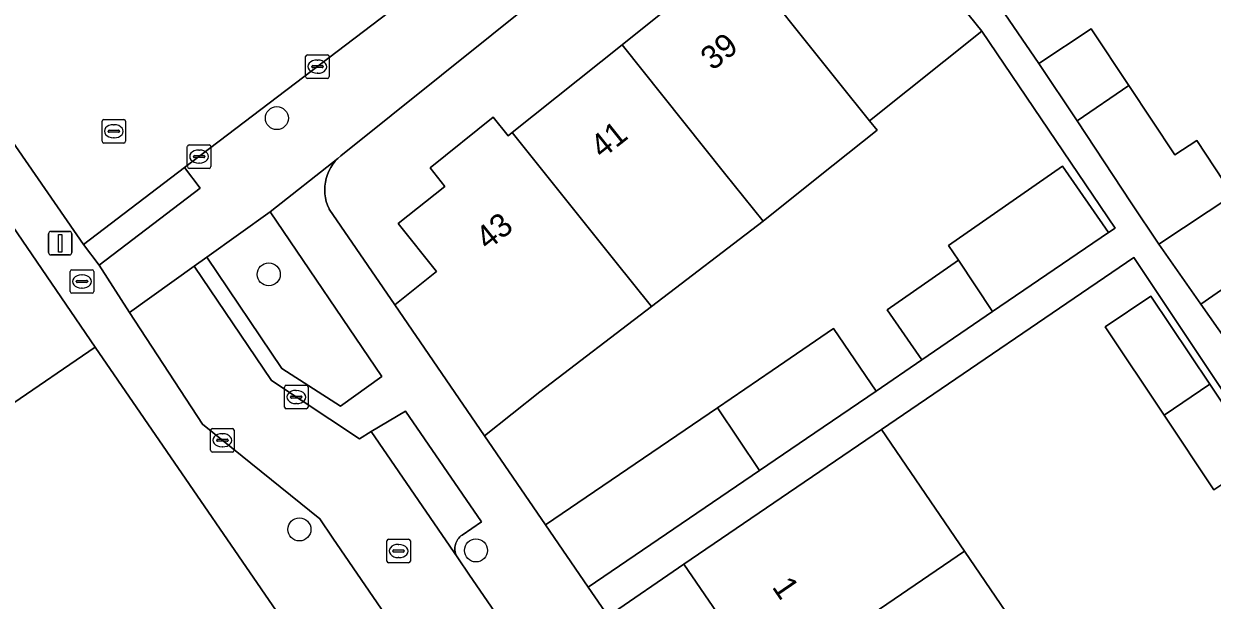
# Model space of a CAD drawing. Extents: x 157445 to 158888, y 383061 to 384688.
# Drawn here: x 158155.7 to 158206.2, y 383911.9 to 383936.4 of the extents above; entities that cross this region are included whole.
import ezdxf

# ---------------------------------------------------------------- set-up
doc = ezdxf.new("R2010")
doc.units = 0
for name, color, linetype in [('IMGEO_Boom', 7, 'Continuous'), ('IMGEO_Brandkraan', 7, 'Continuous'), ('IMGEO_Erf', 7, 'Continuous'), ('IMGEO_Groenvoorziening', 7, 'Continuous'), ('IMGEO_Kolk', 7, 'Continuous'), ('IMGEO_Lichtmast', 7, 'Continuous'), ('IMGEO_Muur', 7, 'Continuous'), ('IMGEO_Pand', 7, 'Continuous'), ('IMGEO_Pand_nummerreeks', 7, 'Continuous'), ('IMGEO_Parkeervlak_open', 7, 'Continuous'), ('IMGEO_Rijbaan_lokaal_open', 7, 'Continuous'), ('IMGEO_Rioolput', 7, 'Continuous'), ('IMGEO_Voetpad_open', 7, 'Continuous')]:
    doc.layers.add(name, color=color, linetype=linetype)

msp = doc.modelspace()

# ---------------------------------------------------------------- linework, layer by layer
at = {"layer": 'IMGEO_Boom'}
for centre in [(158166.45, 383932.409), (158166.107, 383925.767), (158167.41, 383914.922), (158174.912, 383914.03)]:
    msp.add_circle(centre, 0.489, dxfattribs=at)
at = {"layer": 'IMGEO_Brandkraan'}
for p, q in [((158157.668, 383925.039), (158157.668, 383925.891)), ((158157.743, 383925.965), (158158.595, 383925.965)), ((158157.97, 383925.508), (158158.368, 383925.508)), ((158158.156, 383925.745), (158158.181, 383925.745)), ((158158.669, 383925.891), (158158.669, 383925.039)), ((158157.927, 383925.459), (158157.927, 383925.471)), ((158158.365, 383925.422), (158157.967, 383925.422)), ((158158.179, 383925.185), (158158.154, 383925.185)), ((158158.411, 383925.471), (158158.411, 383925.459)), ((158158.595, 383924.965), (158157.743, 383924.965))]:
    msp.add_line(p, q, dxfattribs=at)
for points in [[(158157.668, 383925.039), (158157.668, 383925.891)], [(158157.743, 383925.965), (158158.595, 383925.965)], [(158158.669, 383925.891), (158158.669, 383925.039)], [(158158.595, 383924.965), (158157.743, 383924.965)]]:
    msp.add_lwpolyline(points, dxfattribs=at)
for centre, radius, start, end in [((158157.745, 383925.889), 0.0765, 91.552, 178.448), ((158157.745, 383925.889), 0.0765, 91.552, 178.448), ((158157.967, 383925.468), 0.0403, 85.8775, 175.7526), ((158158.372, 383925.47), 0.0386, 1.7309, 96.639), ((158158.593, 383925.889), 0.0765, 1.552, 88.448), ((158158.593, 383925.889), 0.0765, 1.552, 88.448), ((158157.745, 383925.041), 0.0765, 181.552, 268.448), ((158157.745, 383925.041), 0.0765, 181.552, 268.448), ((158157.964, 383925.458), 0.0366, 178.938, 274.7102), ((158158.368, 383925.465), 0.043, 264.8664, 352.4533), ((158158.593, 383925.041), 0.0765, 271.552, 358.448), ((158158.593, 383925.041), 0.0765, 271.552, 358.448)]:
    msp.add_arc(centre, radius, start, end, dxfattribs=at)
for centre, major_axis, ratio, start_param, end_param in [((158158.155, 383925.465), (-0.387, 0.002), 0.722429, 4.712389, 7.853982), ((158158.18, 383925.465), (-0.39, 0.002), 0.717154, 1.570796, 4.712389)]:
    msp.add_ellipse(centre, major_axis=major_axis, ratio=ratio, start_param=start_param, end_param=end_param, dxfattribs=at)
at = {"layer": 'IMGEO_Erf'}
for points in [[(158188.35, 383946.199), (158169.17, 383930.808), (158169.046, 383930.698), (158168.932, 383930.577), (158168.83, 383930.447), (158168.739, 383930.308), (158168.662, 383930.161), (158168.598, 383930.008), (158168.547, 383929.85), (158168.511, 383929.688), (158168.49, 383929.524), (158168.483, 383929.358), (158168.492, 383929.192), (158168.515, 383929.028), (158168.552, 383928.866), (158168.604, 383928.709), (158168.67, 383928.556), (158168.68, 383928.536), (158171.465, 383924.472), (158173.242, 383925.891), (158171.612, 383927.932), (158173.589, 383929.51), (158172.959, 383930.301), (158175.647, 383932.448), (158176.277, 383931.657), (158176.457, 383931.801), (158181.123, 383935.527), (158183.059, 383937.074)], [(158195.423, 383939.736), (158198.839, 383934.732), (158201.062, 383936.206), (158202.658, 383933.799), (158204.617, 383930.845), (158205.542, 383931.459), (158207.083, 383929.135), (158203.934, 383927.047), (158205.723, 383924.504), (158207.617, 383925.816)], [(158168.836, 383907.967), (158158.725, 383922.665), (158155.001, 383920.125), (158155.227, 383919.794), (158149.73, 383916.045), (158149.477, 383916.417), (158143.722, 383912.494), (158138.209, 383908.736)], [(158194.076, 383898.312), (158190.585, 383903.43), (158187.286, 383908.267), (158183.753, 383913.448), (158180.524, 383911.235), (158198.023, 383885.701), (158198.625, 383885.156)]]:
    msp.add_lwpolyline(points, dxfattribs=at)
for points in [[(158195.422, 383926.378), (158194.995, 383926.991), (158199.838, 383930.362), (158201.798, 383927.546), (158202.074, 383927.734), (158196.414, 383936.107), (158191.643, 383932.296), (158191.958, 383931.901), (158189.475, 383929.918), (158187.111, 383928.03), (158182.366, 383924.402), (158177.624, 383920.775), (158175.279, 383918.903), (158177.873, 383915.116), (158185.173, 383920.093), (158187.499, 383921.679), (158190.112, 383923.46), (158191.92, 383920.808), (158193.862, 383922.133), (158192.381, 383924.261)], [(158202.867, 383926.489), (158192.147, 383919.173), (158195.681, 383913.992), (158198.981, 383909.155), (158199.13, 383908.937), (158201.633, 383910.644), (158204.975, 383905.744), (158202.472, 383904.037), (158205.814, 383899.139), (158207.813, 383896.208), (158205.2, 383894.423), (158206.754, 383892.147), (158204.293, 383890.469), (158205.931, 383888.066), (158208.444, 383889.868), (158217.723, 383896.262), (158218.925, 383896.851), (158213.691, 383904.509), (158216.314, 383906.301)], [(158201.646, 383923.54), (158203.599, 383924.844), (158206.102, 383921.098), (158208.231, 383917.91), (158206.276, 383916.604), (158204.161, 383919.775)]]:
    msp.add_lwpolyline(points, close=True, dxfattribs=at)
at = {"layer": 'IMGEO_Groenvoorziening'}
msp.add_lwpolyline([(158169.16, 383920.163), (158170.91, 383921.418), (158166.172, 383928.431), (158163.471, 383926.494), (158166.664, 383921.768)], close=True, dxfattribs=at)
at = {"layer": 'IMGEO_Kolk'}
for p, q in [((158167.749, 383935.099), (158168.601, 383935.099)), ((158167.674, 383934.173), (158167.674, 383935.025)), ((158167.933, 383934.593), (158167.933, 383934.605)), ((158167.976, 383934.642), (158168.374, 383934.642)), ((158168.162, 383934.879), (158168.187, 383934.879)), ((158168.417, 383934.605), (158168.417, 383934.593)), ((158168.675, 383935.025), (158168.675, 383934.173)), ((158168.601, 383934.099), (158167.749, 383934.099)), ((158168.371, 383934.556), (158167.973, 383934.556)), ((158168.185, 383934.319), (158168.16, 383934.319)), ((158162.646, 383930.348), (158162.646, 383931.2)), ((158162.721, 383931.274), (158163.573, 383931.274)), ((158163.134, 383931.054), (158163.159, 383931.054)), ((158163.647, 383931.2), (158163.647, 383930.348)), ((158162.905, 383930.768), (158162.905, 383930.78)), ((158163.343, 383930.731), (158162.945, 383930.731)), ((158162.948, 383930.817), (158163.346, 383930.817)), ((158163.389, 383930.78), (158163.389, 383930.768)), ((158163.573, 383930.274), (158162.721, 383930.274)), ((158163.157, 383930.494), (158163.132, 383930.494)), ((158166.775, 383920.126), (158166.775, 383920.978)), ((158166.85, 383921.052), (158167.702, 383921.052)), ((158167.776, 383920.978), (158167.776, 383920.126)), ((158167.034, 383920.546), (158167.034, 383920.558)), ((158167.472, 383920.509), (158167.074, 383920.509)), ((158167.077, 383920.595), (158167.475, 383920.595)), ((158167.263, 383920.832), (158167.288, 383920.832)), ((158167.518, 383920.558), (158167.518, 383920.546)), ((158167.702, 383920.052), (158166.85, 383920.052)), ((158167.286, 383920.272), (158167.261, 383920.272)), ((158163.634, 383918.286), (158163.634, 383919.138)), ((158163.709, 383919.212), (158164.561, 383919.212)), ((158164.122, 383918.992), (158164.147, 383918.992)), ((158164.635, 383919.138), (158164.635, 383918.286)), ((158163.893, 383918.706), (158163.893, 383918.718)), ((158164.331, 383918.669), (158163.933, 383918.669)), ((158163.936, 383918.755), (158164.334, 383918.755)), ((158164.145, 383918.432), (158164.12, 383918.432)), ((158164.377, 383918.718), (158164.377, 383918.706)), ((158164.561, 383918.212), (158163.709, 383918.212))]:
    msp.add_line(p, q, dxfattribs=at)
for points in [[(158167.749, 383935.099), (158168.601, 383935.099)], [(158167.674, 383934.173), (158167.674, 383935.025)], [(158168.675, 383935.025), (158168.675, 383934.173)], [(158168.601, 383934.099), (158167.749, 383934.099)], [(158162.646, 383930.348), (158162.646, 383931.2)], [(158162.721, 383931.274), (158163.573, 383931.274)], [(158163.647, 383931.2), (158163.647, 383930.348)], [(158163.573, 383930.274), (158162.721, 383930.274)], [(158166.775, 383920.126), (158166.775, 383920.978)], [(158166.85, 383921.052), (158167.702, 383921.052)], [(158167.776, 383920.978), (158167.776, 383920.126)], [(158167.702, 383920.052), (158166.85, 383920.052)], [(158163.634, 383918.286), (158163.634, 383919.138)], [(158163.709, 383919.212), (158164.561, 383919.212)], [(158164.635, 383919.138), (158164.635, 383918.286)], [(158164.561, 383918.212), (158163.709, 383918.212)]]:
    msp.add_lwpolyline(points, dxfattribs=at)
for centre, radius, start, end in [((158167.751, 383935.023), 0.0765, 91.552, 178.448), ((158167.751, 383935.023), 0.0765, 91.552, 178.448), ((158168.599, 383935.023), 0.0765, 1.552, 88.448), ((158168.599, 383935.023), 0.0765, 1.552, 88.448), ((158167.973, 383934.602), 0.0403, 85.8775, 175.7526), ((158167.97, 383934.592), 0.0366, 178.938, 274.7102), ((158168.374, 383934.599), 0.043, 264.8664, 352.4533), ((158168.378, 383934.604), 0.0386, 1.7309, 96.639), ((158167.751, 383934.175), 0.0765, 181.552, 268.448), ((158167.751, 383934.175), 0.0765, 181.552, 268.448), ((158168.599, 383934.175), 0.0765, 271.552, 358.448), ((158168.599, 383934.175), 0.0765, 271.552, 358.448), ((158162.723, 383931.198), 0.0765, 91.552, 178.448), ((158162.723, 383931.198), 0.0765, 91.552, 178.448), ((158163.571, 383931.198), 0.0765, 1.552, 88.448), ((158163.571, 383931.198), 0.0765, 1.552, 88.448), ((158162.945, 383930.777), 0.0403, 85.8775, 175.7526), ((158162.942, 383930.767), 0.0366, 178.938, 274.7102), ((158163.346, 383930.774), 0.043, 264.8664, 352.4533), ((158163.35, 383930.779), 0.0386, 1.7309, 96.639), ((158162.723, 383930.35), 0.0765, 181.552, 268.448), ((158162.723, 383930.35), 0.0765, 181.552, 268.448), ((158163.571, 383930.35), 0.0765, 271.552, 358.448), ((158163.571, 383930.35), 0.0765, 271.552, 358.448), ((158166.852, 383920.976), 0.0765, 91.552, 178.448), ((158166.852, 383920.976), 0.0765, 91.552, 178.448), ((158167.7, 383920.976), 0.0765, 1.552, 88.448), ((158167.7, 383920.976), 0.0765, 1.552, 88.448), ((158167.074, 383920.555), 0.0403, 85.8775, 175.7526), ((158167.071, 383920.545), 0.0366, 178.938, 274.7102), ((158167.475, 383920.552), 0.043, 264.8664, 352.4533), ((158167.479, 383920.557), 0.0386, 1.7309, 96.639), ((158166.852, 383920.128), 0.0765, 181.552, 268.448), ((158166.852, 383920.128), 0.0765, 181.552, 268.448), ((158167.7, 383920.128), 0.0765, 271.552, 358.448), ((158167.7, 383920.128), 0.0765, 271.552, 358.448), ((158163.711, 383919.136), 0.0765, 91.552, 178.448), ((158163.711, 383919.136), 0.0765, 91.552, 178.448), ((158164.559, 383919.136), 0.0765, 1.552, 88.448), ((158164.559, 383919.136), 0.0765, 1.552, 88.448), ((158163.933, 383918.715), 0.0403, 85.8775, 175.7526), ((158163.93, 383918.705), 0.0366, 178.938, 274.7102), ((158164.334, 383918.712), 0.043, 264.8664, 352.4533), ((158164.338, 383918.717), 0.0386, 1.7309, 96.639), ((158163.711, 383918.288), 0.0765, 181.552, 268.448), ((158163.711, 383918.288), 0.0765, 181.552, 268.448), ((158164.559, 383918.288), 0.0765, 271.552, 358.448), ((158164.559, 383918.288), 0.0765, 271.552, 358.448)]:
    msp.add_arc(centre, radius, start, end, dxfattribs=at)
for centre, major_axis, ratio, start_param, end_param in [((158168.161, 383934.599), (-0.387, 0.002), 0.722429, 4.712389, 7.853982), ((158168.186, 383934.599), (-0.39, 0.002), 0.717154, 1.570796, 4.712389), ((158163.133, 383930.774), (-0.387, 0.002), 0.722429, 4.712389, 7.853982), ((158163.158, 383930.774), (-0.39, 0.002), 0.717154, 1.570796, 4.712389), ((158167.262, 383920.552), (-0.387, 0.002), 0.722429, 4.712389, 7.853982), ((158167.287, 383920.552), (-0.39, 0.002), 0.717154, 1.570796, 4.712389), ((158164.121, 383918.712), (-0.387, 0.002), 0.722429, 4.712389, 7.853982), ((158164.146, 383918.712), (-0.39, 0.002), 0.717154, 1.570796, 4.712389)]:
    msp.add_ellipse(centre, major_axis=major_axis, ratio=ratio, start_param=start_param, end_param=end_param, dxfattribs=at)
at = {"layer": 'IMGEO_Lichtmast'}
for p, q in [((158156.848, 383927.591), (158157.638, 383927.591)), ((158157.638, 383927.591), (158156.848, 383927.591)), ((158156.748, 383926.691), (158156.748, 383927.491)), ((158156.748, 383927.491), (158156.748, 383926.691)), ((158157.738, 383927.491), (158157.738, 383926.691)), ((158157.738, 383926.691), (158157.738, 383927.491)), ((158157.638, 383926.591), (158156.848, 383926.591)), ((158156.848, 383926.591), (158157.638, 383926.591))]:
    msp.add_line(p, q, dxfattribs=at)
msp.add_lwpolyline([(158157.168, 383927.466), (158157.318, 383927.466), (158157.318, 383926.716), (158157.168, 383926.716), (158157.168, 383927.466)], dxfattribs=at)
for centre, start, end in [((158156.848, 383927.491), 90, 180), ((158156.848, 383927.491), 90, 180), ((158157.638, 383927.491), 0, 90), ((158157.638, 383927.491), 360, 90), ((158156.848, 383926.691), 180, 270), ((158156.848, 383926.691), 180, 270), ((158157.638, 383926.691), 270, 0), ((158157.638, 383926.691), 270, 0)]:
    msp.add_arc(centre, 0.1, start, end, dxfattribs=at)
at = {"layer": 'IMGEO_Muur'}
msp.add_lwpolyline([(158165.458, 383912.895), (158158.725, 383922.665)], dxfattribs=at)
at = {"layer": 'IMGEO_Pand'}
for points in [[(158185.969, 383939.398), (158190.325, 383933.945), (158191.643, 383932.296), (158196.414, 383936.107), (158195.096, 383937.755), (158193.861, 383939.302), (158190.74, 383943.208)], [(158185.969, 383939.398), (158185.723, 383939.202), (158185.012, 383940.092), (158182.347, 383937.964), (158183.059, 383937.074), (158181.123, 383935.527), (158185.478, 383930.075), (158187.111, 383928.03), (158189.475, 383929.918), (158191.958, 383931.901), (158191.643, 383932.296), (158190.325, 383933.945)], [(158200.455, 383932.295), (158202.658, 383933.799), (158201.062, 383936.206), (158198.839, 383934.732)], [(158181.123, 383935.527), (158176.457, 383931.801), (158180.812, 383926.348), (158182.366, 383924.402), (158187.111, 383928.03), (158185.478, 383930.075)], [(158202.658, 383933.799), (158200.455, 383932.295), (158202.763, 383928.814), (158203.934, 383927.047), (158207.083, 383929.135), (158205.542, 383931.459), (158204.617, 383930.845)], [(158176.457, 383931.801), (158176.277, 383931.657), (158175.647, 383932.448), (158172.959, 383930.301), (158173.589, 383929.51), (158171.612, 383927.932), (158173.242, 383925.891), (158171.465, 383924.472), (158175.279, 383918.903), (158177.624, 383920.775), (158182.366, 383924.402), (158180.812, 383926.348)], [(158143.509, 383925.177), (158149.477, 383916.417), (158149.73, 383916.045), (158155.227, 383919.794), (158155.001, 383920.125), (158158.725, 383922.665), (158152.941, 383931.151), (158149.537, 383928.829), (158149.329, 383929.135), (158149.005, 383928.914), (158149.195, 383928.636), (158143.817, 383924.969), (158143.622, 383925.254)], [(158201.798, 383927.546), (158199.838, 383930.362), (158194.995, 383926.991), (158195.422, 383926.378), (158196.866, 383924.183)], [(158196.866, 383924.183), (158195.422, 383926.378), (158192.381, 383924.261), (158193.862, 383922.133)], [(158209.35, 383923.315), (158207.617, 383925.816), (158205.723, 383924.504), (158207.455, 383922.022)], [(158201.646, 383923.54), (158204.161, 383919.775), (158206.102, 383921.098), (158203.599, 383924.844)], [(158191.92, 383920.808), (158190.112, 383923.46), (158187.499, 383921.679), (158185.173, 383920.093), (158186.964, 383917.429), (158189.307, 383919.027)], [(158206.102, 383921.098), (158204.161, 383919.775), (158206.276, 383916.604), (158208.231, 383917.91)], [(158185.173, 383920.093), (158177.873, 383915.116), (158179.681, 383912.464), (158186.964, 383917.429)], [(158195.681, 383913.992), (158192.147, 383919.173), (158189.521, 383917.381), (158187.885, 383916.265), (158183.753, 383913.448), (158187.286, 383908.267)], [(158190.585, 383903.43), (158198.981, 383909.155), (158195.681, 383913.992), (158187.286, 383908.267)]]:
    msp.add_lwpolyline(points, close=True, dxfattribs=at)
at = {"layer": 'IMGEO_Parkeervlak_open'}
msp.add_lwpolyline([(158174.14, 383913.71), (158174.118, 383913.744), (158174.088, 383913.799), (158174.063, 383913.856), (158174.043, 383913.915), (158174.029, 383913.976), (158174.02, 383914.037), (158174.017, 383914.099), (158174.019, 383914.162), (158174.027, 383914.223), (158174.04, 383914.284), (158174.059, 383914.344), (158174.083, 383914.401), (158174.112, 383914.456), (158174.146, 383914.509), (158174.184, 383914.558), (158174.227, 383914.603), (158174.273, 383914.645), (158174.323, 383914.682), (158175.144, 383915.245), (158171.92, 383919.951), (158170.461, 383919.081)], close=True, dxfattribs=at)
at = {"layer": 'IMGEO_Rijbaan_lokaal_open'}
for points in [[(158125.01, 383977.147), (158125.236, 383976.812), (158130.206, 383969.44), (158143.875, 383949.453), (158144.505, 383948.544), (158153.422, 383933.994), (158158.232, 383927.036), (158162.527, 383930.304), (158171.199, 383936.902)], [(158176.79, 383909.842), (158174.641, 383912.98), (158174.14, 383913.71), (158170.461, 383919.081), (158169.956, 383918.78), (158166.219, 383921.249), (158162.936, 383926.11), (158160.19, 383924.14), (158163.296, 383919.392), (158168.274, 383915.37), (158168.829, 383914.557), (158172.255, 383909.541)]]:
    msp.add_lwpolyline(points, dxfattribs=at)
at = {"layer": 'IMGEO_Rioolput'}
for p, q in [((158159.021, 383931.424), (158159.021, 383932.276)), ((158159.096, 383932.35), (158159.948, 383932.35)), ((158159.509, 383932.13), (158159.534, 383932.13)), ((158160.022, 383932.276), (158160.022, 383931.424)), ((158159.28, 383931.844), (158159.28, 383931.856)), ((158159.718, 383931.807), (158159.32, 383931.807)), ((158159.323, 383931.893), (158159.721, 383931.893)), ((158159.532, 383931.57), (158159.507, 383931.57)), ((158159.764, 383931.856), (158159.764, 383931.844)), ((158159.948, 383931.35), (158159.096, 383931.35)), ((158171.123, 383913.579), (158171.123, 383914.431)), ((158171.198, 383914.505), (158172.05, 383914.505)), ((158172.124, 383914.431), (158172.124, 383913.579)), ((158171.382, 383913.999), (158171.382, 383914.011)), ((158171.82, 383913.962), (158171.422, 383913.962)), ((158171.425, 383914.048), (158171.823, 383914.048)), ((158171.611, 383914.285), (158171.636, 383914.285)), ((158171.866, 383914.011), (158171.866, 383913.999)), ((158172.05, 383913.505), (158171.198, 383913.505)), ((158171.634, 383913.725), (158171.609, 383913.725))]:
    msp.add_line(p, q, dxfattribs=at)
for points in [[(158159.021, 383931.424), (158159.021, 383932.276)], [(158159.096, 383932.35), (158159.948, 383932.35)], [(158160.022, 383932.276), (158160.022, 383931.424)], [(158159.948, 383931.35), (158159.096, 383931.35)], [(158171.123, 383913.579), (158171.123, 383914.431)], [(158171.198, 383914.505), (158172.05, 383914.505)], [(158172.124, 383914.431), (158172.124, 383913.579)], [(158172.05, 383913.505), (158171.198, 383913.505)]]:
    msp.add_lwpolyline(points, dxfattribs=at)
for centre, radius, start, end in [((158159.098, 383932.274), 0.0765, 91.552, 178.448), ((158159.098, 383932.274), 0.0765, 91.552, 178.448), ((158159.946, 383932.274), 0.0765, 1.552, 88.448), ((158159.946, 383932.274), 0.0765, 1.552, 88.448), ((158159.32, 383931.853), 0.0403, 85.8775, 175.7526), ((158159.317, 383931.843), 0.0366, 178.938, 274.7102), ((158159.721, 383931.85), 0.043, 264.8664, 352.4533), ((158159.725, 383931.855), 0.0386, 1.7309, 96.639), ((158159.098, 383931.426), 0.0765, 181.552, 268.448), ((158159.098, 383931.426), 0.0765, 181.552, 268.448), ((158159.946, 383931.426), 0.0765, 271.552, 358.448), ((158159.946, 383931.426), 0.0765, 271.552, 358.448), ((158171.2, 383914.429), 0.0765, 91.552, 178.448), ((158171.2, 383914.429), 0.0765, 91.552, 178.448), ((158172.048, 383914.429), 0.0765, 1.552, 88.448), ((158172.048, 383914.429), 0.0765, 1.552, 88.448), ((158171.422, 383914.008), 0.0403, 85.8775, 175.7526), ((158171.419, 383913.998), 0.0366, 178.938, 274.7102), ((158171.823, 383914.005), 0.043, 264.8664, 352.4533), ((158171.827, 383914.01), 0.0386, 1.7309, 96.639), ((158171.2, 383913.581), 0.0765, 181.552, 268.448), ((158171.2, 383913.581), 0.0765, 181.552, 268.448), ((158172.048, 383913.581), 0.0765, 271.552, 358.448), ((158172.048, 383913.581), 0.0765, 271.552, 358.448)]:
    msp.add_arc(centre, radius, start, end, dxfattribs=at)
for centre, major_axis, ratio, start_param, end_param in [((158159.508, 383931.85), (-0.387, 0.002), 0.722429, 4.712389, 7.853982), ((158159.533, 383931.85), (-0.39, 0.002), 0.717154, 1.570796, 4.712389), ((158171.61, 383914.005), (-0.387, 0.002), 0.722429, 4.712389, 7.853982), ((158171.635, 383914.005), (-0.39, 0.002), 0.717154, 1.570796, 4.712389)]:
    msp.add_ellipse(centre, major_axis=major_axis, ratio=ratio, start_param=start_param, end_param=end_param, dxfattribs=at)
at = {"layer": 'IMGEO_Voetpad_open'}
for points in [[(158188.35, 383946.199), (158190.034, 383947.55), (158187.816, 383950.228), (158171.199, 383936.902), (158162.527, 383930.304), (158163.193, 383929.429), (158158.898, 383926.161), (158160.19, 383924.14), (158162.936, 383926.11), (158163.471, 383926.494), (158166.172, 383928.431), (158169.046, 383930.698), (158169.17, 383930.808)], [(158158.232, 383927.036), (158158.898, 383926.161), (158163.193, 383929.429), (158162.527, 383930.304)]]:
    msp.add_lwpolyline(points, close=True, dxfattribs=at)
for points in [[(158207.455, 383922.022), (158205.723, 383924.504), (158203.934, 383927.047), (158202.763, 383928.814), (158200.455, 383932.295), (158198.839, 383934.732), (158195.423, 383939.736)], [(158195.096, 383937.755), (158196.414, 383936.107), (158202.074, 383927.734), (158201.798, 383927.546), (158196.866, 383924.183), (158193.862, 383922.133), (158191.92, 383920.808), (158189.307, 383919.027), (158186.964, 383917.429), (158179.681, 383912.464), (158180.524, 383911.235), (158183.753, 383913.448), (158187.885, 383916.265), (158189.521, 383917.381), (158192.147, 383919.173), (158202.867, 383926.489), (158216.314, 383906.301)], [(158149.675, 383936.105), (158151.882, 383932.744), (158152.941, 383931.151), (158158.725, 383922.665), (158168.836, 383907.967), (158169.711, 383906.69), (158189.73, 383877.146), (158190.846, 383875.319), (158191.502, 383874.348)], [(158172.66, 383908.948), (158172.255, 383909.541), (158168.829, 383914.557), (158168.274, 383915.37), (158163.296, 383919.392), (158160.19, 383924.14), (158158.898, 383926.161), (158158.232, 383927.036), (158153.422, 383933.994)], [(158180.524, 383911.235), (158179.681, 383912.464), (158177.873, 383915.116), (158175.279, 383918.903), (158171.465, 383924.472), (158168.68, 383928.536), (158168.67, 383928.556), (158168.604, 383928.709), (158168.552, 383928.866), (158168.515, 383929.028), (158168.492, 383929.192), (158168.483, 383929.358), (158168.49, 383929.524), (158168.511, 383929.688), (158168.547, 383929.85), (158168.598, 383930.008), (158168.662, 383930.161), (158168.739, 383930.308), (158168.83, 383930.447), (158168.932, 383930.577), (158169.046, 383930.698), (158166.172, 383928.431), (158170.91, 383921.418), (158169.16, 383920.163), (158166.664, 383921.768), (158163.471, 383926.494), (158162.936, 383926.11), (158166.219, 383921.249), (158169.956, 383918.78), (158170.461, 383919.081), (158171.92, 383919.951), (158175.144, 383915.245), (158174.323, 383914.682), (158174.273, 383914.645), (158174.227, 383914.603), (158174.184, 383914.558), (158174.146, 383914.509), (158174.112, 383914.456), (158174.083, 383914.401), (158174.059, 383914.344), (158174.04, 383914.284), (158174.027, 383914.223), (158174.019, 383914.162), (158174.017, 383914.099), (158174.02, 383914.037), (158174.029, 383913.976), (158174.043, 383913.915), (158174.063, 383913.856), (158174.088, 383913.799), (158174.118, 383913.744), (158174.14, 383913.71), (158174.641, 383912.98), (158176.79, 383909.842)]]:
    msp.add_lwpolyline(points, dxfattribs=at)

# ---------------------------------------------------------------- texts
at = {"layer": 'IMGEO_Pand_nummerreeks'}
for s, rotation, p in [('39', 38.6116, (158184.969, 383934.4)), ('41', 38.6116, (158180.275, 383930.652)), ('43', 38.6116, (158175.405, 383926.762)), ('1', 304.2938, (158187.466, 383912.476))]:
    msp.add_text(s, height=1, rotation=rotation, dxfattribs=at).set_placement(p)

doc.saveas('drawing.dxf')
